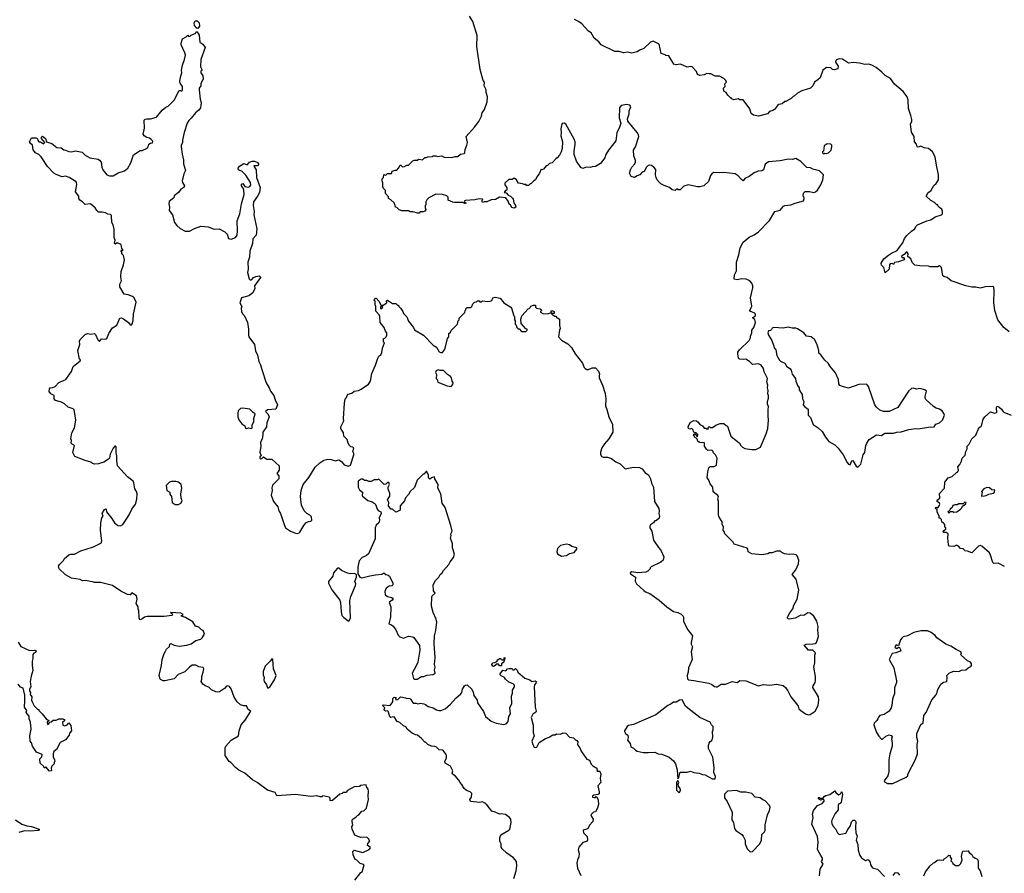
# Model space of a CAD drawing. Extents: x 2293878 to 2522763, y 823964 to 1006972.
# Tile 275 of 407: x 2391186 to 2402779, y 914456 to 924512. Entities that reach past the tile are written whole.
import ezdxf

# ---------------------------------------------------------------- set-up
doc = ezdxf.new("R2010")
doc.units = 0

msp = doc.modelspace()

# ---------------------------------------------------------------- linework, layer by layer
at = {"layer": '0CON20XD'}
for points in [[(2393285, 924410), (2393272, 924412), (2393243, 924443), (2393240, 924475), (2393253, 924497), (2393275, 924498), (2393300, 924475), (2393302, 924435), (2393285, 924410)], [(2397742, 922845), (2397713, 922925), (2397713, 922965), (2397727, 923045), (2397726, 923075), (2397716, 923105), (2397615, 923282), (2397595, 923292), (2397575, 923288), (2397564, 923266), (2397558, 923225), (2397562, 923185), (2397558, 923145), (2397576, 923075), (2397574, 922996), (2397563, 922955), (2397543, 922917), (2397516, 922884), (2397500, 922875), (2397455, 922828), (2397423, 922817), (2397400, 922795), (2397385, 922790), (2397355, 922750), (2397335, 922742), (2397325, 922750), (2397307, 922703), (2397270, 922655), (2397260, 922625), (2397240, 922615), (2397205, 922580), (2397195, 922580), (2397175, 922560), (2397155, 922560), (2397145, 922570), (2397125, 922570), (2397105, 922580), (2397060, 922585), (2397036, 922626), (2397007, 922647), (2396985, 922630), (2396945, 922630), (2396900, 922585), (2396900, 922565), (2396920, 922535), (2396920, 922505), (2396905, 922500), (2396890, 922475), (2396915, 922473), (2396938, 922445), (2396964, 922434), (2396989, 922409), (2396997, 922397), (2397003, 922355), (2397024, 922324), (2397027, 922305), (2397008, 922292), (2396979, 922299), (2396966, 922326), (2396949, 922339), (2396936, 922376), (2396910, 922415), (2396835, 922420), (2396787, 922393), (2396738, 922392), (2396685, 922368), (2396655, 922368), (2396635, 922360), (2396630, 922365), (2396630, 922385), (2396640, 922395), (2396635, 922400), (2396595, 922402), (2396545, 922390), (2396435, 922382), (2396420, 922375), (2396422, 922362), (2396440, 922355), (2396435, 922342), (2396405, 922360), (2396305, 922358), (2396285, 922362), (2396230, 922385), (2396232, 922422), (2396215, 922438), (2396165, 922452), (2396085, 922457), (2396005, 922413), (2395980, 922390), (2395969, 922365), (2395967, 922333), (2395960, 922325), (2395960, 922295), (2395968, 922275), (2395955, 922258), (2395935, 922248), (2395903, 922247), (2395890, 922235), (2395875, 922232), (2395815, 922250), (2395785, 922250), (2395765, 922260), (2395685, 922262), (2395653, 922273), (2395625, 922300), (2395610, 922305), (2395608, 922325), (2395594, 922354), (2395555, 922390), (2395530, 922405), (2395530, 922425), (2395493, 922463), (2395492, 922502), (2395470, 922525), (2395463, 922543), (2395462, 922592), (2395452, 922615), (2395453, 922637), (2395470, 922655), (2395472, 922688), (2395495, 922680), (2395515, 922700), (2395565, 922700), (2395572, 922728), (2395605, 922740), (2395625, 922740), (2395647, 922763), (2395665, 922800), (2395675, 922800), (2395695, 922780), (2395717, 922783), (2395745, 922798), (2395765, 922800), (2395815, 922850), (2395835, 922858), (2395865, 922858), (2395885, 922868), (2395927, 922863), (2395955, 922890), (2395975, 922890), (2395992, 922898), (2396045, 922900), (2396055, 922910), (2396085, 922910), (2396105, 922900), (2396155, 922908), (2396185, 922892), (2396275, 922890), (2396315, 922902), (2396345, 922902), (2396375, 922930), (2396420, 922935), (2396427, 922943), (2396430, 922985), (2396452, 923035), (2396457, 923065), (2396443, 923137), (2396540, 923245), (2396591, 923315), (2396623, 923375), (2396633, 923415), (2396657, 923455), (2396690, 923545), (2396693, 923605), (2396678, 923655), (2396677, 923685), (2396654, 923734), (2396657, 923775), (2396643, 923795), (2396609, 923925), (2396567, 924197), (2396572, 924325), (2396520, 924490), (2396483, 924555)], [(2402835, 920835), (2402775, 920886), (2402703, 920975), (2402667, 921085), (2402654, 921175), (2402660, 921325), (2402655, 921362), (2402645, 921368), (2402555, 921366), (2402525, 921358), (2402495, 921350), (2402445, 921362), (2402395, 921363), (2402325, 921377), (2402155, 921436), (2402105, 921477), (2402066, 921486), (2402056, 921496), (2402039, 921595), (2402025, 921610), (2402015, 921612), (2401995, 921602), (2401905, 921600), (2401885, 921607), (2401785, 921612), (2401725, 921622), (2401693, 921653), (2401680, 921695), (2401642, 921722), (2401648, 921755), (2401635, 921772), (2401625, 921772), (2401602, 921748), (2401570, 921725), (2401572, 921712), (2401592, 921712), (2401600, 921705), (2401600, 921685), (2401532, 921658), (2401488, 921652), (2401475, 921630), (2401462, 921642), (2401435, 921637), (2401429, 921625), (2401424, 921575), (2401375, 921532), (2401360, 921595), (2401335, 921620), (2401328, 921635), (2401330, 921645), (2401361, 921695), (2401415, 921739), (2401449, 921761), (2401518, 921792), (2401532, 921818), (2401585, 921883), (2401598, 921915), (2401604, 921936), (2401631, 921969), (2401685, 922022), (2401725, 922048), (2401737, 922075), (2401756, 922094), (2401868, 922142), (2401915, 922154), (2401965, 922189), (2402040, 922215), (2402050, 922225), (2402052, 922255), (2402045, 922280), (2402020, 922295), (2402000, 922315), (2401995, 922330), (2401985, 922330), (2401959, 922359), (2401915, 922383), (2401861, 922435), (2401884, 922476), (2401913, 922497), (2401949, 922561), (2401975, 922582), (2402006, 922625), (2402006, 922685), (2401979, 922799), (2401966, 922895), (2401935, 922954), (2401885, 922994), (2401834, 923004), (2401795, 923022), (2401765, 923010), (2401753, 923015), (2401747, 923047), (2401723, 923075), (2401718, 923138), (2401686, 923186), (2401676, 923284), (2401689, 923315), (2401689, 923335), (2401680, 923385), (2401652, 923465), (2401648, 923565), (2401635, 923605), (2401588, 923668), (2401485, 923752), (2401438, 923818), (2401375, 923853), (2401338, 923895), (2401271, 923951), (2401218, 923978), (2401183, 923987), (2401135, 923985), (2401075, 924002), (2401005, 924010), (2400945, 923999), (2400875, 924046), (2400835, 924050), (2400802, 924038), (2400792, 924025), (2400793, 924013), (2400822, 923965), (2400818, 923935), (2400775, 923920), (2400757, 923927), (2400737, 923947), (2400685, 923950), (2400642, 923918), (2400612, 923828), (2400585, 923802), (2400546, 923775), (2400525, 923733), (2400496, 923704), (2400396, 923674), (2400344, 923646), (2400310, 923615), (2400292, 923608), (2400270, 923585), (2400205, 923550), (2400195, 923550), (2400165, 923520), (2400125, 923512), (2400107, 923503), (2400072, 923455), (2400055, 923443), (2400015, 923432), (2399992, 923405), (2399885, 923374), (2399825, 923389), (2399798, 923408), (2399781, 923461), (2399705, 923568), (2399665, 923570), (2399645, 923580), (2399595, 923568), (2399571, 923581), (2399565, 923590), (2399555, 923590), (2399522, 923622), (2399506, 923656), (2399475, 923670), (2399472, 923705), (2399492, 923725), (2399490, 923755), (2399508, 923775), (2399500, 923795), (2399475, 923818), (2399425, 923846), (2399375, 923849), (2399325, 923873), (2399305, 923876), (2399275, 923880), (2399245, 923863), (2399195, 923853), (2399168, 923868), (2399154, 923904), (2399105, 923958), (2399085, 923962), (2399044, 923954), (2398995, 923977), (2398963, 923987), (2398915, 923979), (2398888, 923988), (2398828, 924088), (2398795, 924090), (2398785, 924100), (2398740, 924115), (2398714, 924224), (2398645, 924261), (2398615, 924246), (2398535, 924174), (2398488, 924155), (2398456, 924134), (2398395, 924117), (2398345, 924129), (2398295, 924122), (2398245, 924136), (2398195, 924137), (2398033, 924215), (2398003, 924253), (2397949, 924295), (2397915, 924359), (2397885, 924376), (2397805, 924463), (2397765, 924492), (2397718, 924515)], [(2392468, 920945), (2392488, 920918), (2392502, 920918), (2392512, 920928), (2392523, 920967), (2392527, 921045), (2392558, 921185), (2392534, 921234), (2392515, 921250), (2392462, 921272), (2392417, 921277), (2392366, 921365), (2392366, 921395), (2392383, 921435), (2392378, 921485), (2392380, 921545), (2392410, 921625), (2392418, 921685), (2392410, 921735), (2392390, 921755), (2392390, 921775), (2392380, 921785), (2392385, 921800), (2392395, 921790), (2392400, 921795), (2392400, 921805), (2392390, 921815), (2392382, 921865), (2392335, 921882), (2392315, 921868), (2392304, 921875), (2392308, 921915), (2392297, 921945), (2392298, 922045), (2392288, 922095), (2392270, 922125), (2392268, 922205), (2392255, 922217), (2392223, 922223), (2392195, 922238), (2392155, 922246), (2392114, 922244), (2392093, 922263), (2392075, 922297), (2392025, 922338), (2392015, 922342), (2391955, 922334), (2391925, 922367), (2391892, 922385), (2391884, 922404), (2391881, 922435), (2391842, 922485), (2391859, 922571), (2391856, 922595), (2391848, 922608), (2391770, 922655), (2391725, 922668), (2391685, 922663), (2391615, 922687), (2391586, 922706), (2391514, 922784), (2391440, 922895), (2391413, 922923), (2391373, 922945), (2391345, 922978), (2391337, 923035), (2391315, 923052), (2391303, 923075), (2391325, 923120), (2391375, 923122), (2391387, 923117), (2391397, 923107), (2391398, 923095), (2391410, 923075), (2391432, 923072), (2391465, 923050), (2391480, 923065), (2391443, 923113), (2391443, 923127), (2391455, 923140), (2391491, 923111), (2391503, 923073), (2391565, 923052), (2391625, 923007), (2391675, 923002), (2391705, 922978), (2391725, 922977), (2391765, 922960), (2391795, 922956), (2391844, 922966), (2391922, 922952), (2391955, 922916), (2392012, 922885), (2392108, 922868), (2392125, 922858), (2392147, 922835), (2392151, 922775), (2392164, 922745), (2392210, 922685), (2392245, 922671), (2392285, 922674), (2392345, 922709), (2392418, 922732), (2392458, 922765), (2392493, 922825), (2392525, 922919), (2392605, 922971), (2392627, 922973), (2392685, 922998), (2392700, 923015), (2392708, 923045), (2392725, 923057), (2392748, 923062), (2392752, 923082), (2392730, 923105), (2392715, 923118), (2392683, 923123), (2392652, 923145), (2392638, 923165), (2392656, 923236), (2392653, 923327), (2392665, 923340), (2392684, 923346), (2392725, 923344), (2392795, 923364), (2392865, 923447), (2392905, 923480), (2392935, 923494), (2393005, 923563), (2393065, 923678), (2393075, 923680), (2393095, 923672), (2393102, 923685), (2393103, 923725), (2393076, 923765), (2393071, 923785), (2393079, 923835), (2393094, 923885), (2393092, 923918), (2393104, 923976), (2393128, 924045), (2393138, 924095), (2393132, 924122), (2393088, 924218), (2393088, 924235), (2393104, 924286), (2393145, 924310), (2393165, 924330), (2393175, 924320), (2393195, 924320), (2393205, 924330), (2393258, 924352), (2393262, 924368), (2393275, 924370), (2393299, 924329), (2393308, 924248), (2393342, 924225), (2393368, 924185), (2393318, 924042), (2393316, 923956), (2393330, 923925), (2393330, 923915), (2393320, 923905), (2393320, 923885), (2393342, 923852), (2393348, 923815), (2393320, 923755), (2393318, 923735), (2393300, 923705), (2393298, 923685), (2393310, 923575), (2393321, 923535), (2393313, 923475), (2393295, 923448), (2393255, 923416), (2393206, 923354), (2393176, 923324), (2393157, 923293), (2393123, 923185), (2393104, 923095), (2393104, 923065), (2393089, 923031), (2393086, 923015), (2393097, 922927), (2393114, 922856), (2393114, 922815), (2393140, 922735), (2393120, 922695), (2393100, 922615), (2393104, 922595), (2393128, 922555), (2393118, 922535), (2393085, 922517), (2393055, 922478), (2393004, 922436), (2393000, 922415), (2392945, 922370), (2392940, 922345), (2392948, 922305), (2392947, 922265), (2392986, 922215), (2393010, 922125), (2393035, 922088), (2393075, 922052), (2393135, 922020), (2393185, 922022), (2393245, 922054), (2393319, 922081), (2393404, 922074), (2393477, 922043), (2393535, 922047), (2393602, 922015), (2393627, 921985), (2393644, 921934), (2393675, 921928), (2393725, 921946), (2393748, 921975), (2393752, 922025), (2393746, 922144), (2393776, 922224), (2393796, 922345), (2393829, 922455), (2393823, 922505), (2393817, 922527), (2393798, 922555), (2393798, 922575), (2393812, 922582), (2393835, 922548), (2393875, 922538), (2393895, 922548), (2393906, 922565), (2393903, 922595), (2393850, 922680), (2393804, 922724), (2393762, 922745), (2393758, 922765), (2393775, 922788), (2393825, 922818), (2393865, 922802), (2393892, 922835), (2393925, 922846), (2393950, 922845), (2393985, 922830), (2393998, 922815), (2393999, 922805), (2393985, 922790), (2393945, 922790), (2393942, 922785), (2393971, 922745), (2393976, 922655), (2394016, 922535), (2394008, 922475), (2393987, 922435), (2393937, 922365), (2393933, 922325), (2393946, 922254), (2393943, 922215), (2393977, 922047), (2393970, 921975), (2393930, 921930), (2393926, 921875), (2393896, 921785), (2393890, 921715), (2393872, 921655), (2393877, 921575), (2393870, 921535), (2393888, 921458), (2393903, 921443), (2393919, 921451), (2393940, 921475), (2393965, 921487), (2394006, 921496), (2394019, 921489), (2394022, 921475), (2393952, 921378), (2393953, 921345), (2393930, 921295), (2393885, 921260), (2393798, 921235), (2393778, 921175), (2393800, 921135), (2393792, 921115), (2393798, 921075), (2393809, 921049), (2393834, 921024), (2393870, 920945), (2393881, 920865), (2393879, 920795), (2393884, 920775), (2393952, 920685), (2393961, 920611), (2393985, 920560), (2394000, 920485), (2394022, 920448), (2394035, 920390), (2394087, 920235), (2394122, 920175), (2394138, 920135), (2394178, 920085), (2394192, 920035), (2394220, 919975), (2394200, 919925), (2394105, 919917), (2394080, 919895), (2394108, 919868), (2394122, 919835), (2394094, 919765), (2394093, 919715), (2394048, 919655), (2394050, 919625), (2394039, 919571), (2394020, 919535), (2394026, 919486), (2394014, 919416), (2394028, 919375), (2394014, 919366), (2394012, 919345), (2394025, 919340), (2394037, 919343), (2394055, 919363), (2394095, 919337), (2394154, 919334), (2394242, 919255), (2394240, 919205), (2394213, 919165), (2394238, 919138), (2394239, 919105), (2394163, 919027), (2394154, 918996), (2394158, 918965), (2394148, 918912), (2394176, 918835), (2394225, 918775), (2394238, 918725), (2394257, 918695), (2394299, 918565), (2394317, 918527), (2394375, 918488), (2394432, 918462), (2394455, 918460), (2394475, 918466), (2394486, 918475), (2394531, 918555), (2394555, 918584), (2394585, 918602), (2394615, 918604), (2394627, 918617), (2394620, 918655), (2394602, 918675), (2394565, 918696), (2394536, 918726), (2394505, 918793), (2394491, 918895), (2394500, 918965), (2394525, 919038), (2394591, 919119), (2394665, 919240), (2394719, 919291), (2394765, 919324), (2394815, 919334), (2394852, 919332), (2394905, 919317), (2394945, 919328), (2394976, 919306), (2395007, 919267), (2395055, 919252), (2395080, 919265), (2395122, 919385), (2395122, 919402), (2395110, 919425), (2395120, 919465), (2395107, 919477), (2395085, 919480), (2395068, 919495), (2395052, 919525), (2395042, 919565), (2395002, 919605), (2394998, 919645), (2394968, 919695), (2394968, 919715), (2395004, 919785), (2395000, 919815), (2395012, 919995), (2395020, 920045), (2395035, 920060), (2395043, 920087), (2395055, 920100), (2395095, 920112), (2395123, 920137), (2395175, 920143), (2395205, 920158), (2395293, 920217), (2395317, 920255), (2395333, 920345), (2395376, 920444), (2395402, 920525), (2395415, 920550), (2395438, 920565), (2395449, 920591), (2395458, 920642), (2395480, 920705), (2395470, 920715), (2395470, 920755), (2395485, 920760), (2395500, 920775), (2395510, 920795), (2395510, 920825), (2395493, 920843), (2395477, 920887), (2395432, 920945), (2395428, 921015), (2395420, 921035), (2395378, 921078), (2395380, 921135), (2395370, 921155), (2395370, 921195), (2395360, 921205), (2395362, 921218), (2395375, 921230), (2395385, 921230), (2395416, 921196), (2395440, 921155), (2395435, 921110), (2395448, 921112), (2395460, 921125), (2395450, 921135), (2395452, 921148), (2395465, 921150), (2395510, 921175), (2395510, 921185), (2395500, 921195), (2395515, 921210), (2395575, 921170), (2395615, 921170), (2395635, 921150), (2395645, 921150), (2395650, 921135), (2395675, 921110), (2395698, 921075), (2395703, 921053), (2395745, 921010), (2395765, 920960), (2395822, 920885), (2395835, 920860), (2395940, 920795), (2396055, 920678), (2396093, 920653), (2396125, 920600), (2396145, 920590), (2396165, 920590), (2396188, 920622), (2396196, 920644), (2396222, 920755), (2396240, 920775), (2396240, 920815), (2396258, 920832), (2396265, 920850), (2396340, 920925), (2396350, 920965), (2396360, 920975), (2396360, 920995), (2396428, 921062), (2396430, 921085), (2396440, 921095), (2396440, 921105), (2396455, 921120), (2396498, 921122), (2396510, 921135), (2396520, 921165), (2396540, 921185), (2396565, 921190), (2396575, 921200), (2396595, 921200), (2396605, 921190), (2396625, 921190), (2396635, 921200), (2396695, 921192), (2396725, 921198), (2396746, 921204), (2396758, 921235), (2396786, 921244), (2396845, 921231), (2396885, 921178), (2396967, 921127)], [(2396967, 921127), (2396978, 921115), (2397003, 921023), (2397010, 921015), (2397010, 920975), (2397020, 920965), (2397020, 920925), (2397030, 920915), (2397040, 920885), (2397055, 920870), (2397065, 920870), (2397095, 920840), (2397145, 920840), (2397160, 920855), (2397160, 920865), (2397145, 920870), (2397090, 920935), (2397088, 920985), (2397098, 921022), (2397172, 921108), (2397185, 921110), (2397198, 921122), (2397203, 921137), (2397235, 921150), (2397258, 921148), (2397260, 921125), (2397270, 921115), (2397315, 921108), (2397325, 921100), (2397330, 921085), (2397320, 921075), (2397320, 921065), (2397345, 921050), (2397395, 921047), (2397438, 921058), (2397450, 921050), (2397442, 921062), (2397443, 921075), (2397452, 921085), (2397480, 921075), (2397480, 921055), (2397475, 921050), (2397450, 921050), (2397450, 921045), (2397485, 921020), (2397498, 921018), (2397512, 921002), (2397528, 920998), (2397540, 920985), (2397540, 920905), (2397547, 920897), (2397550, 920875), (2397540, 920855), (2397530, 920775), (2397567, 920737), (2397640, 920695), (2397685, 920650), (2397728, 920575), (2397812, 920465), (2397832, 920415), (2397844, 920404), (2397865, 920390), (2397885, 920390), (2397928, 920412), (2397965, 920410), (2398001, 920371), (2398013, 920335), (2398008, 920315), (2398010, 920295), (2398050, 920205), (2398079, 920109), (2398086, 920045), (2398083, 919965), (2398099, 919921), (2398121, 919835), (2398166, 919745), (2398168, 919655), (2398124, 919576), (2398070, 919515), (2398042, 919468), (2398024, 919416), (2398024, 919394), (2398037, 919367), (2398055, 919358), (2398108, 919358), (2398155, 919343), (2398204, 919304), (2398255, 919280), (2398315, 919221), (2398415, 919242), (2398485, 919238), (2398515, 919223), (2398552, 919175), (2398591, 919151), (2398614, 919105), (2398624, 919054), (2398649, 919005), (2398662, 918835), (2398711, 918755), (2398716, 918725), (2398710, 918695), (2398720, 918665), (2398715, 918642), (2398685, 918612), (2398665, 918610), (2398648, 918585), (2398615, 918561), (2398606, 918546), (2398604, 918525), (2398628, 918488), (2398650, 918380), (2398706, 918296), (2398734, 918265), (2398770, 918185), (2398764, 918146), (2398735, 918120), (2398620, 918065), (2398610, 918055), (2398608, 918042), (2398580, 918015), (2398560, 918005), (2398465, 917996), (2398395, 918009), (2398372, 917995), (2398378, 917985), (2398438, 917945), (2398433, 917897), (2398448, 917865), (2398535, 917788), (2398555, 917773), (2398604, 917754), (2398715, 917676), (2398805, 917597), (2398885, 917542), (2398937, 917527), (2398975, 917508), (2398996, 917486), (2399003, 917473), (2399003, 917425), (2399009, 917409), (2399052, 917325), (2399107, 917255), (2399091, 917175), (2399093, 917155), (2399107, 917125), (2399094, 917065), (2399103, 916977), (2399061, 916875), (2399057, 916825), (2399044, 916786), (2399048, 916748), (2399060, 916735), (2399125, 916729), (2399300, 916695), (2399335, 916680), (2399365, 916658), (2399385, 916652), (2399400, 916655), (2399445, 916686), (2399495, 916684), (2399576, 916716), (2399635, 916706), (2399665, 916727), (2399735, 916724), (2399885, 916666), (2399945, 916679), (2400015, 916671), (2400095, 916683), (2400175, 916667), (2400202, 916645), (2400232, 916605), (2400266, 916536), (2400334, 916454), (2400352, 916425), (2400361, 916395), (2400385, 916373), (2400440, 916335), (2400475, 916324), (2400495, 916326), (2400551, 916365), (2400586, 916435), (2400596, 916496), (2400592, 916535), (2400526, 916645), (2400528, 916665), (2400551, 916705), (2400556, 916726), (2400557, 916775), (2400538, 916885), (2400550, 916935), (2400547, 917025), (2400556, 917055), (2400525, 917086), (2400474, 917084), (2400423, 917145), (2400445, 917156), (2400525, 917158), (2400552, 917165), (2400566, 917175), (2400593, 917245), (2400583, 917325), (2400587, 917365), (2400573, 917425), (2400537, 917485), (2400495, 917520), (2400465, 917523), (2400420, 917495), (2400384, 917496), (2400315, 917461), (2400245, 917452), (2400234, 917454), (2400222, 917465), (2400252, 917525), (2400288, 917572), (2400301, 917615), (2400341, 917685), (2400360, 917790), (2400330, 917920), (2400283, 917975), (2400325, 918030), (2400357, 918103), (2400360, 918145), (2400340, 918195), (2400327, 918207), (2400295, 918217), (2400245, 918213), (2400191, 918221), (2400160, 918235), (2400145, 918250), (2400125, 918252), (2400095, 918252), (2400047, 918233), (2400015, 918230), (2399995, 918218), (2399925, 918208), (2399805, 918218), (2399762, 918242), (2399760, 918275), (2399750, 918285), (2399598, 918335), (2399586, 918356), (2399490, 918455), (2399482, 918482), (2399468, 918498), (2399472, 918535), (2399458, 918568), (2399458, 918595), (2399422, 918652), (2399413, 918677), (2399414, 918835), (2399407, 918865), (2399413, 918895), (2399408, 918908), (2399352, 918952), (2399348, 919005), (2399314, 919044), (2399303, 919075), (2399297, 919097), (2399282, 919115), (2399290, 919185), (2399302, 919235), (2399315, 919248), (2399362, 919248), (2399390, 919265), (2399397, 919347), (2399380, 919385), (2399350, 919415), (2399350, 919425), (2399335, 919440), (2399288, 919438), (2399271, 919451), (2399248, 919488), (2399248, 919528), (2399195, 919530), (2399185, 919540), (2399175, 919540), (2399158, 919578), (2399130, 919595), (2399130, 919605), (2399120, 919615), (2399122, 919628), (2399148, 919628), (2399152, 919612), (2399165, 919600), (2399170, 919625), (2399148, 919648), (2399135, 919640), (2399122, 919652), (2399110, 919685), (2399098, 919698), (2399075, 919690), (2399062, 919695), (2399058, 919715), (2399081, 919769), (2399125, 919790), (2399155, 919788), (2399175, 919772), (2399195, 919742), (2399226, 919726), (2399245, 919702), (2399265, 919700), (2399275, 919690), (2399298, 919692), (2399290, 919705), (2399305, 919720), (2399315, 919710), (2399345, 919710), (2399383, 919737), (2399433, 919757), (2399477, 919757), (2399505, 919730), (2399520, 919725), (2399560, 919605), (2399663, 919523), (2399676, 919496), (2399695, 919478), (2399725, 919462), (2399805, 919448), (2399855, 919448), (2399908, 919475), (2399976, 919635), (2399993, 919695), (2400003, 919795), (2400000, 919845), (2399997, 919915), (2400002, 919955), (2399992, 919985), (2399992, 920015), (2400002, 920055), (2400002, 920085), (2399996, 920106), (2400000, 920145), (2399992, 920175), (2399996, 920205), (2399983, 920245), (2399990, 920285), (2399953, 920365), (2399944, 920405), (2399915, 920442), (2399885, 920458), (2399815, 920452), (2399780, 920485), (2399735, 920512), (2399705, 920508), (2399662, 920512), (2399650, 920525), (2399647, 920557), (2399640, 920565), (2399642, 920595), (2399662, 920625), (2399776, 920734), (2399792, 920765), (2399792, 920785), (2399808, 920825), (2399808, 920855), (2399830, 920885), (2399848, 920945), (2399842, 920982), (2399820, 920995), (2399820, 921005), (2399850, 921025), (2399848, 921045), (2399835, 921058), (2399790, 921075), (2399783, 921085), (2399807, 921137), (2399792, 921235), (2399820, 921355), (2399819, 921379), (2399808, 921408), (2399782, 921435), (2399740, 921455), (2399685, 921459), (2399635, 921448), (2399600, 921455), (2399602, 921505), (2399627, 921555), (2399627, 921657), (2399652, 921742), (2399669, 921825), (2399705, 921892), (2399775, 921952), (2399835, 921978), (2399886, 922014), (2400015, 922148), (2400078, 922252), (2400141, 922269), (2400180, 922315), (2400195, 922323), (2400265, 922330), (2400315, 922352), (2400415, 922380), (2400422, 922405), (2400420, 922425), (2400410, 922435), (2400413, 922467), (2400422, 922478), (2400435, 922488), (2400485, 922488), (2400535, 922477), (2400555, 922483), (2400578, 922505), (2400617, 922565), (2400642, 922625), (2400650, 922685), (2400605, 922730), (2400525, 922752), (2400497, 922767), (2400455, 922770), (2400383, 922843), (2400325, 922877), (2400283, 922867), (2400235, 922869), (2400141, 922849), (2400001, 922839), (2399965, 922810), (2399956, 922784), (2399942, 922745), (2399925, 922730), (2399881, 922729), (2399835, 922708), (2399776, 922664), (2399725, 922640), (2399706, 922614), (2399685, 922628), (2399645, 922674), (2399610, 922695), (2399475, 922713), (2399425, 922708), (2399355, 922712), (2399334, 922696), (2399320, 922675), (2399298, 922605), (2399240, 922555), (2399195, 922543), (2399165, 922543), (2399055, 922568), (2399005, 922550), (2398962, 922508), (2398938, 922508), (2398925, 922520), (2398905, 922502), (2398868, 922508), (2398836, 922536), (2398775, 922558), (2398735, 922578), (2398718, 922595), (2398689, 922629), (2398680, 922655), (2398673, 922685), (2398677, 922747), (2398652, 922775), (2398625, 922793), (2398605, 922798), (2398586, 922794), (2398567, 922775), (2398540, 922725), (2398515, 922718), (2398486, 922684), (2398455, 922674), (2398425, 922652), (2398385, 922667), (2398367, 922705), (2398377, 922745), (2398394, 922776), (2398429, 922815), (2398437, 922835), (2398437, 922855), (2398417, 922907), (2398414, 922975), (2398436, 923015), (2398476, 923135), (2398473, 923155), (2398457, 923185), (2398346, 923316), (2398344, 923344), (2398361, 923405), (2398361, 923439), (2398380, 923485), (2398370, 923505), (2398335, 923512), (2398268, 923502), (2398248, 923475), (2398244, 923356), (2398262, 923295), (2398250, 923245), (2398215, 923180), (2398206, 923085), (2398118, 922975), (2398088, 922925), (2398076, 922884), (2398023, 922817), (2397967, 922783), (2397925, 922780), (2397905, 922772), (2397857, 922777), (2397815, 922759), (2397792, 922772), (2397742, 922845)], [(2400655, 922930), (2400665, 922940), (2400685, 922938), (2400710, 922945), (2400740, 922975), (2400750, 923015), (2400748, 923035), (2400736, 923046), (2400695, 923050), (2400658, 923025), (2400650, 922965), (2400640, 922955), (2400640, 922945), (2400655, 922930)], [(2395133, 914375), (2395204, 914466), (2395218, 914475), (2395242, 914555), (2395235, 914562), (2395195, 914570), (2395155, 914610), (2395135, 914620), (2395113, 914673), (2395110, 914715), (2395125, 914730), (2395225, 914703), (2395300, 914735), (2395316, 914755), (2395314, 914765), (2395282, 914785), (2395284, 914806), (2395307, 914835), (2395294, 914864), (2395275, 914882), (2395197, 914877), (2395130, 914905), (2395100, 914975), (2395098, 915002), (2395108, 915025), (2395100, 915065), (2395102, 915085), (2395111, 915099), (2395143, 915117), (2395162, 915138), (2395180, 915145), (2395215, 915190), (2395238, 915192), (2395270, 915225), (2395292, 915325), (2395288, 915365), (2395294, 915425), (2395287, 915447), (2395270, 915475), (2395265, 915500), (2395195, 915490), (2395185, 915480), (2395123, 915477), (2395045, 915430), (2395025, 915410), (2394995, 915410), (2394982, 915398), (2394955, 915390), (2394870, 915315), (2394855, 915310), (2394842, 915315), (2394842, 915342), (2394830, 915355), (2394795, 915363), (2394755, 915368), (2394742, 915358), (2394725, 915358), (2394685, 915370), (2394615, 915363), (2394435, 915384), (2394215, 915368), (2394195, 915410), (2394105, 915434), (2393983, 915525), (2393927, 915557), (2393836, 915636), (2393765, 915672), (2393725, 915701), (2393672, 915762), (2393654, 915775), (2393604, 915845), (2393604, 915935), (2393614, 915956), (2393677, 916025), (2393762, 916075), (2393771, 916135), (2393793, 916205), (2393839, 916261), (2393908, 916365), (2393877, 916387), (2393858, 916428), (2393825, 916428), (2393785, 916440), (2393745, 916475), (2393711, 916531), (2393675, 916630), (2393655, 916659), (2393635, 916666), (2393619, 916661), (2393598, 916635), (2393538, 916595), (2393518, 916592), (2393495, 916594), (2393446, 916616), (2393415, 916645), (2393365, 916668), (2393344, 916684), (2393322, 916715), (2393332, 916745), (2393329, 916775), (2393348, 916825), (2393352, 916865), (2393345, 916880), (2393295, 916887), (2393258, 916908), (2393215, 916907), (2393184, 916886), (2393131, 916829), (2393052, 916798), (2393005, 916747), (2392895, 916724), (2392875, 916724), (2392845, 916738), (2392838, 916745), (2392828, 916785), (2392856, 916905), (2392864, 916976), (2392887, 917045), (2392903, 917075), (2392915, 917098), (2392951, 917129), (2392954, 917156), (2392965, 917162), (2393006, 917144), (2393064, 917134), (2393155, 917144), (2393205, 917161), (2393261, 917199), (2393317, 917215), (2393335, 917231), (2393362, 917275), (2393345, 917318), (2393325, 917323), (2393295, 917356), (2393255, 917367), (2393225, 917418), (2393138, 917468), (2393090, 917485), (2393090, 917495), (2393110, 917505), (2393085, 917519), (2392965, 917528), (2392960, 917525), (2392978, 917518), (2392990, 917505), (2392976, 917494), (2392885, 917480), (2392685, 917481), (2392656, 917474), (2392625, 917450), (2392605, 917443), (2392594, 917464), (2392590, 917555), (2392580, 917565), (2392580, 917595), (2392557, 917635), (2392570, 917685), (2392560, 917725), (2392505, 917760), (2392485, 917738), (2392455, 917740), (2392375, 917780), (2392278, 917845), (2392137, 917883), (2392065, 917883), (2392045, 917892), (2392015, 917893), (2391965, 917907), (2391925, 917903), (2391896, 917916), (2391795, 917932), (2391725, 917972), (2391650, 918045), (2391641, 918075), (2391654, 918096), (2391700, 918140), (2391715, 918166), (2391765, 918209), (2391787, 918217), (2391830, 918215), (2391906, 918254), (2392056, 918304), (2392140, 918345), (2392150, 918355), (2392153, 918375), (2392137, 918495), (2392140, 918585), (2392152, 918645), (2392168, 918665), (2392158, 918695), (2392185, 918743), (2392195, 918750), (2392205, 918748), (2392208, 918715), (2392272, 918635), (2392303, 918585), (2392340, 918555), (2392371, 918549), (2392402, 918565), (2392448, 918638), (2392475, 918678), (2392505, 918748), (2392550, 918805), (2392567, 918865), (2392570, 918925), (2392562, 918955), (2392543, 918985), (2392531, 919055), (2392520, 919075), (2392455, 919127), (2392336, 919255), (2392329, 919315), (2392330, 919375), (2392322, 919415), (2392322, 919482), (2392315, 919490), (2392305, 919488), (2392287, 919465), (2392250, 919395), (2392242, 919348), (2392233, 919337), (2392175, 919300), (2392115, 919280), (2392065, 919278), (2392043, 919283), (2392025, 919298), (2391955, 919318), (2391835, 919368), (2391810, 919415), (2391832, 919495), (2391802, 919512), (2391790, 919525), (2391794, 919555), (2391789, 919575), (2391799, 919645), (2391830, 919705), (2391846, 919794), (2391834, 919875), (2391827, 919915), (2391815, 919928), (2391756, 919946), (2391715, 919988), (2391680, 920005), (2391608, 920025), (2391592, 920045), (2391590, 920085), (2391554, 920104), (2391534, 920134), (2391537, 920165), (2391546, 920174), (2391575, 920178), (2391605, 920192), (2391645, 920237), (2391728, 920275), (2391795, 920368), (2391817, 920425), (2391898, 920492), (2391900, 920505), (2391890, 920515), (2391870, 920615), (2391893, 920685), (2391890, 920725), (2391897, 920745), (2391958, 920805), (2391985, 920817), (2392025, 920809), (2392066, 920816), (2392080, 920805), (2392105, 920740), (2392125, 920722), (2392148, 920752), (2392195, 920748), (2392210, 920755), (2392234, 920815), (2392278, 920882), (2392328, 920915), (2392365, 920997), (2392385, 920999), (2392408, 920988), (2392468, 920945)], [(2401055, 919240), (2401088, 919275), (2401118, 919385), (2401136, 919414), (2401148, 919495), (2401160, 919525), (2401188, 919565), (2401275, 919622), (2401335, 919613), (2401363, 919637), (2401378, 919642), (2401475, 919640), (2401515, 919653), (2401565, 919657), (2401655, 919686), (2401735, 919697), (2401764, 919694), (2401886, 919714), (2401952, 919718), (2401974, 919746), (2402015, 919763), (2402050, 919795), (2402073, 919853), (2402067, 919875), (2402046, 919906), (2402015, 919926), (2401976, 919936), (2401945, 919957), (2401855, 920038), (2401847, 920055), (2401848, 920075), (2401862, 920135), (2401842, 920152), (2401785, 920167), (2401745, 920160), (2401705, 920170), (2401685, 920167), (2401652, 920135), (2401577, 920023), (2401525, 919942), (2401423, 919897), (2401355, 919896), (2401313, 919913), (2401275, 919946), (2401256, 919975), (2401180, 920190), (2401165, 920212), (2401155, 920217), (2401065, 920213), (2400945, 920173), (2400885, 920187), (2400844, 920204), (2400832, 920222), (2400828, 920275), (2400791, 920351), (2400733, 920423), (2400707, 920465), (2400665, 920500), (2400618, 920565), (2400594, 920585), (2400596, 920615), (2400571, 920695), (2400543, 920745), (2400505, 920777), (2400450, 920785), (2400418, 920825), (2400345, 920872), (2400325, 920880), (2400282, 920878), (2400235, 920890), (2400175, 920880), (2400065, 920888), (2400045, 920880), (2400038, 920862), (2400025, 920850), (2400002, 920848), (2399994, 920824), (2400004, 920794), (2400043, 920735), (2400067, 920665), (2400068, 920645), (2400090, 920625), (2400100, 920555), (2400131, 920501), (2400145, 920488), (2400195, 920467), (2400215, 920430), (2400255, 920403), (2400270, 920385), (2400280, 920335), (2400322, 920285), (2400324, 920254), (2400344, 920204), (2400362, 920175), (2400365, 920150), (2400398, 920095), (2400402, 920045), (2400417, 920013), (2400412, 919975), (2400428, 919955), (2400470, 919925), (2400470, 919855), (2400498, 919825), (2400528, 919745), (2400586, 919706), (2400633, 919663), (2400672, 919595), (2400712, 919545), (2400782, 919505), (2400822, 919465), (2400880, 919385), (2400928, 919295), (2400945, 919278), (2400965, 919270), (2400973, 919287), (2400983, 919317), (2400995, 919320), (2401035, 919252), (2401055, 919240)], [(2396265, 920192), (2396287, 920213), (2396288, 920235), (2396278, 920255), (2396270, 920295), (2396259, 920309), (2396224, 920334), (2396175, 920380), (2396135, 920380), (2396115, 920388), (2396090, 920375), (2396082, 920355), (2396093, 920333), (2396090, 920285), (2396100, 920275), (2396111, 920241), (2396221, 920201), (2396265, 920192)], [(2393855, 919697), (2393885, 919704), (2393915, 919698), (2393922, 919705), (2393923, 919735), (2393942, 919778), (2393944, 919816), (2393958, 919868), (2393935, 919883), (2393895, 919926), (2393814, 919936), (2393785, 919933), (2393759, 919905), (2393753, 919877), (2393754, 919835), (2393767, 919797), (2393800, 919750), (2393836, 919726), (2393845, 919703), (2393855, 919697)], [(2402782, 918072), (2402705, 918111), (2402655, 918108), (2402645, 918118), (2402618, 918205), (2402603, 918233), (2402515, 918312), (2402493, 918317), (2402475, 918310), (2402395, 918233), (2402345, 918252), (2402320, 918255), (2402295, 918280), (2402265, 918283), (2402239, 918309), (2402215, 918322), (2402185, 918307), (2402135, 918310), (2402124, 918324), (2402113, 918405), (2402117, 918457), (2402095, 918470), (2402065, 918470), (2402060, 918485), (2402090, 918515), (2402090, 918525), (2402080, 918535), (2402080, 918565), (2402058, 918588), (2402042, 918592), (2402040, 918625), (2402025, 918640), (2402012, 918642), (2402012, 918665), (2401990, 918715), (2401987, 918737), (2401970, 918755), (2401972, 918768), (2401995, 918760), (2402013, 918785), (2402020, 918805), (2402016, 918816), (2401990, 918835), (2401988, 918852), (2402020, 918875), (2402015, 918930), (2402073, 918995), (2402078, 919065), (2402120, 919115), (2402165, 919132), (2402215, 919180), (2402230, 919185), (2402238, 919205), (2402232, 919245), (2402257, 919273), (2402275, 919310), (2402284, 919346), (2402318, 919382), (2402326, 919424), (2402342, 919455), (2402343, 919487), (2402367, 919513), (2402398, 919575), (2402444, 919616), (2402478, 919705), (2402505, 919722), (2402515, 919740), (2402532, 919805), (2402548, 919835), (2402615, 919892), (2402665, 919878), (2402690, 919885), (2402687, 919943), (2402695, 919960), (2402715, 919952), (2402746, 919926), (2402761, 919901), (2402775, 919890), (2402860, 919855)], [(2395832, 916742), (2395848, 916742), (2395865, 916744), (2395915, 916774), (2395944, 916774), (2395981, 916789), (2396055, 916799), (2396076, 916815), (2396071, 916855), (2396076, 916885), (2396069, 916915), (2396078, 916995), (2396065, 917165), (2396071, 917255), (2396086, 917315), (2396098, 917415), (2396090, 917450), (2396055, 917528), (2396035, 917605), (2396038, 917715), (2396043, 917727), (2396078, 917755), (2396060, 917785), (2396054, 917856), (2396083, 917907), (2396120, 917945), (2396138, 917975), (2396162, 917995), (2396176, 918024), (2396238, 918095), (2396255, 918127), (2396293, 918175), (2396304, 918215), (2396281, 918291), (2396283, 918337), (2396258, 918405), (2396266, 918435), (2396264, 918455), (2396278, 918485), (2396264, 918555), (2396194, 918765), (2396161, 918815), (2396144, 918925), (2396108, 918995), (2396112, 919035), (2396072, 919105), (2396068, 919128), (2396033, 919117), (2396015, 919100), (2396000, 919115), (2395998, 919145), (2395978, 919188), (2395972, 919188), (2395945, 919160), (2395935, 919160), (2395865, 919088), (2395835, 919000), (2395784, 918956), (2395763, 918917), (2395729, 918881), (2395716, 918844), (2395666, 918784), (2395664, 918736), (2395625, 918713), (2395615, 918712), (2395575, 918747), (2395555, 918748), (2395530, 918785), (2395533, 918823), (2395517, 918855), (2395545, 918900), (2395545, 918930), (2395523, 918985), (2395523, 919007), (2395542, 919035), (2395532, 919062), (2395518, 919062), (2395495, 919040), (2395478, 919038), (2395415, 919100), (2395395, 919092), (2395358, 919092), (2395325, 919072), (2395295, 919072), (2395275, 919082), (2395245, 919083), (2395225, 919098), (2395205, 919100), (2395172, 919075), (2395173, 919005), (2395187, 918975), (2395221, 918945), (2395218, 918905), (2395285, 918849), (2395335, 918833), (2395370, 918810), (2395380, 918795), (2395393, 918745), (2395405, 918730), (2395438, 918715), (2395443, 918695), (2395420, 918645), (2395422, 918615), (2395414, 918586), (2395385, 918558), (2395371, 918525), (2395373, 918395), (2395292, 918218), (2395264, 918196), (2395219, 918175), (2395183, 918137), (2395168, 918065), (2395167, 917985), (2395192, 917945), (2395215, 917939), (2395308, 917962), (2395375, 917972), (2395450, 917980), (2395475, 917998), (2395495, 917978), (2395525, 917970), (2395540, 917955), (2395579, 917875), (2395579, 917855), (2395569, 917841), (2395535, 917838), (2395500, 917815), (2395486, 917775), (2395489, 917735), (2395515, 917718), (2395568, 917705), (2395582, 917695), (2395570, 917675), (2395536, 917645), (2395554, 917595), (2395550, 917475), (2395531, 917395), (2395565, 917383), (2395585, 917366), (2395615, 917325), (2395642, 917262), (2395662, 917242), (2395705, 917226), (2395765, 917249), (2395814, 917244), (2395826, 917236), (2395895, 917142), (2395897, 917085), (2395872, 916945), (2395847, 916883), (2395808, 916815), (2395821, 916751), (2395832, 916742)], [(2393015, 918802), (2393055, 918803), (2393085, 918818), (2393097, 918845), (2393087, 918875), (2393084, 918925), (2393096, 918995), (2393089, 919035), (2393055, 919063), (2393025, 919073), (2392975, 919072), (2392950, 919065), (2392912, 919025), (2392920, 918965), (2392952, 918945), (2392953, 918923), (2392972, 918895), (2392980, 918825), (2393015, 918802)], [(2402515, 918900), (2402545, 918903), (2402565, 918907), (2402595, 918923), (2402648, 918935), (2402662, 918945), (2402668, 918968), (2402633, 918973), (2402603, 918997), (2402575, 919000), (2402540, 918985), (2402510, 918955), (2402518, 918945), (2402510, 918905), (2402515, 918900)], [(2402125, 918700), (2402145, 918720), (2402175, 918720), (2402185, 918710), (2402220, 918715), (2402262, 918745), (2402278, 918762), (2402287, 918783), (2402325, 918810), (2402330, 918825), (2402315, 918830), (2402295, 918810), (2402245, 918808), (2402225, 918798), (2402195, 918797), (2402175, 918788), (2402166, 918764), (2402142, 918745), (2402128, 918722), (2402113, 918717), (2402125, 918700)], [(2397565, 918194), (2397625, 918199), (2397660, 918225), (2397716, 918234), (2397747, 918273), (2397745, 918290), (2397686, 918306), (2397658, 918325), (2397625, 918332), (2397555, 918318), (2397518, 918282), (2397511, 918245), (2397520, 918220), (2397565, 918194)], [(2395065, 917430), (2395080, 917465), (2395075, 917670), (2395085, 917718), (2395140, 917845), (2395142, 917865), (2395131, 917895), (2395153, 917945), (2395151, 917971), (2395142, 917982), (2395125, 917989), (2395076, 917984), (2395045, 917991), (2394975, 918024), (2394945, 918050), (2394927, 918053), (2394882, 917995), (2394871, 917955), (2394822, 917895), (2394820, 917875), (2394860, 917795), (2394956, 917676), (2394964, 917645), (2394970, 917535), (2394980, 917495), (2395001, 917471), (2395055, 917430), (2395065, 917430)], [(2401465, 915513), (2401625, 915587), (2401642, 915605), (2401642, 915625), (2401734, 915796), (2401758, 915862), (2401752, 915975), (2401760, 916015), (2401750, 916055), (2401748, 916105), (2401795, 916210), (2401825, 916230), (2401832, 916315), (2401861, 916349), (2401925, 916500), (2401972, 916555), (2401988, 916585), (2401993, 916615), (2402032, 916685), (2402065, 916707), (2402103, 916717), (2402108, 916765), (2402102, 916785), (2402135, 916818), (2402185, 916838), (2402245, 916832), (2402275, 916848), (2402325, 916852), (2402355, 916878), (2402386, 916894), (2402392, 916905), (2402392, 916925), (2402383, 916943), (2402345, 916958), (2402272, 917025), (2402268, 917035), (2402277, 917055), (2402268, 917065), (2402211, 917091), (2402148, 917132), (2402092, 917155), (2401985, 917230), (2401966, 917256), (2401918, 917295), (2401875, 917312), (2401795, 917312), (2401715, 917294), (2401640, 917255), (2401589, 917241), (2401572, 917228), (2401556, 917205), (2401535, 917138), (2401505, 917149), (2401492, 917125), (2401496, 917115), (2401515, 917106), (2401535, 917120), (2401545, 917118), (2401562, 917085), (2401552, 917075), (2401503, 917055), (2401460, 917045), (2401424, 916976), (2401479, 916875), (2401511, 916725), (2401510, 916705), (2401487, 916643), (2401486, 916574), (2401464, 916506), (2401456, 916434), (2401447, 916405), (2401422, 916368), (2401365, 916328), (2401315, 916314), (2401297, 916295), (2401291, 916275), (2401280, 916255), (2401247, 916225), (2401241, 916205), (2401273, 916115), (2401302, 916072), (2401335, 916038), (2401345, 916038), (2401385, 916071), (2401425, 916088), (2401448, 916078), (2401458, 916065), (2401452, 916035), (2401460, 915995), (2401458, 915955), (2401430, 915865), (2401421, 915795), (2401420, 915655), (2401407, 915603), (2401364, 915545), (2401368, 915535), (2401405, 915513), (2401465, 915513)], [(2391169, 917179), (2391199, 917129), (2391301, 917081), (2391365, 917087), (2391378, 917078), (2391373, 917057), (2391352, 917048), (2391342, 917035), (2391342, 916985), (2391333, 916955), (2391333, 916905), (2391342, 916845), (2391321, 916779), (2391310, 916715), (2391318, 916655), (2391302, 916625), (2391303, 916605), (2391312, 916585), (2391311, 916561), (2391328, 916535), (2391323, 916497), (2391332, 916475), (2391355, 916430), (2391395, 916390), (2391410, 916385), (2391410, 916375), (2391452, 916335), (2391497, 916277), (2391528, 916258), (2391528, 916252), (2391510, 916235), (2391515, 916210), (2391526, 916214), (2391542, 916238), (2391555, 916240), (2391578, 916262), (2391615, 916260), (2391645, 916278), (2391695, 916278), (2391709, 916269), (2391718, 916255), (2391688, 916232), (2391695, 916200), (2391717, 916193), (2391743, 916207), (2391765, 916230), (2391786, 916196), (2391796, 916134), (2391773, 916107), (2391770, 916085), (2391725, 916030), (2391661, 915999), (2391618, 915915), (2391588, 915892), (2391580, 915865), (2391580, 915825), (2391597, 915797), (2391598, 915775), (2391590, 915765), (2391590, 915745), (2391563, 915717), (2391558, 915695), (2391560, 915665), (2391535, 915660), (2391495, 915710), (2391485, 915700), (2391475, 915700), (2391470, 915715), (2391428, 915755), (2391422, 915805), (2391445, 915830), (2391450, 915855), (2391384, 915884), (2391337, 915955), (2391324, 915994), (2391310, 916015), (2391304, 916075), (2391319, 916155), (2391312, 916235), (2391298, 916275), (2391297, 916307), (2391272, 916335), (2391262, 916355), (2391270, 916375), (2391243, 916413), (2391248, 916492), (2391248, 916555), (2391225, 916638), (2391195, 916650), (2391166, 916686)], [(2394115, 916642), (2394135, 916658), (2394186, 916734), (2394204, 916785), (2394173, 916865), (2394168, 916975), (2394155, 916982), (2394140, 916960), (2394075, 916898), (2394051, 916835), (2394054, 916795), (2394066, 916765), (2394060, 916735), (2394063, 916715), (2394091, 916675), (2394105, 916642), (2394115, 916642)], [(2396765, 916893), (2396755, 916898), (2396744, 916915), (2396754, 916936), (2396782, 916938), (2396805, 916950), (2396815, 916970), (2396835, 916988), (2396847, 916987), (2396865, 916970), (2396890, 916970), (2396890, 916995), (2396898, 916998), (2396900, 916985), (2396895, 916970), (2396890, 916970), (2396887, 916945), (2396860, 916925), (2396858, 916902), (2396835, 916900), (2396825, 916920), (2396795, 916920), (2396786, 916904), (2396765, 916893)], [(2397004, 914396), (2397030, 914485), (2397040, 914545), (2397034, 914594), (2396999, 914639), (2396922, 914692), (2396866, 914745), (2396856, 914765), (2396854, 914805), (2396840, 914835), (2396839, 914875), (2396852, 914908), (2396945, 914963), (2396956, 914975), (2396972, 915055), (2396968, 915095), (2396953, 915113), (2396905, 915149), (2396855, 915158), (2396835, 915152), (2396785, 915178), (2396745, 915188), (2396689, 915259), (2396663, 915283), (2396635, 915298), (2396605, 915289), (2396495, 915303), (2396487, 915325), (2396506, 915355), (2396508, 915398), (2396488, 915418), (2396445, 915433), (2396420, 915455), (2396392, 915502), (2396371, 915525), (2396358, 915555), (2396315, 915603), (2396282, 915625), (2396278, 915635), (2396287, 915665), (2396258, 915718), (2396196, 915755), (2396193, 915775), (2396210, 915815), (2396211, 915841), (2396206, 915856), (2396175, 915898), (2396165, 915907), (2396125, 915910), (2396093, 915943), (2396075, 915952), (2396035, 915953), (2395990, 915975), (2395965, 916000), (2395955, 916000), (2395916, 916046), (2395870, 916085), (2395845, 916088), (2395806, 916106), (2395748, 916155), (2395733, 916183), (2395705, 916192), (2395662, 916232), (2395632, 916245), (2395595, 916300), (2395570, 916295), (2395555, 916290), (2395545, 916300), (2395530, 916355), (2395519, 916369), (2395495, 916368), (2395482, 916375), (2395478, 916385), (2395487, 916407), (2395458, 916435), (2395465, 916442), (2395548, 916432), (2395580, 916475), (2395580, 916515), (2395595, 916530), (2395618, 916528), (2395610, 916515), (2395615, 916500), (2395638, 916502), (2395665, 916532), (2395675, 916536), (2395730, 916525), (2395738, 916518), (2395780, 916515), (2395792, 916505), (2395811, 916471), (2395825, 916462), (2395855, 916462), (2395875, 916452), (2395905, 916459), (2395945, 916454), (2395965, 916446), (2395995, 916421), (2396053, 916405), (2396092, 916382), (2396125, 916374), (2396145, 916376), (2396196, 916394), (2396260, 916450), (2396320, 916520), (2396380, 916570), (2396391, 916585), (2396401, 916625), (2396425, 916663), (2396435, 916673), (2396455, 916677), (2396508, 916625), (2396525, 916590), (2396535, 916550), (2396571, 916495), (2396577, 916465), (2396645, 916362), (2396671, 916305), (2396739, 916249), (2396797, 916227), (2396885, 916211), (2396912, 916218), (2396936, 916245), (2396944, 916305), (2396966, 916335), (2396957, 916405), (2396980, 916455), (2396976, 916544), (2396987, 916577), (2396987, 916615), (2397012, 916655), (2397012, 916672), (2396995, 916690), (2396945, 916709), (2396905, 916744), (2396894, 916764), (2396855, 916784), (2396844, 916795), (2396842, 916808), (2396875, 916850), (2396908, 916842), (2396930, 916865), (2396945, 916870), (2396985, 916868), (2396992, 916852), (2397005, 916850), (2397025, 916868), (2397045, 916848), (2397052, 916825), (2397134, 916754), (2397192, 916735), (2397215, 916717), (2397255, 916722), (2397266, 916716), (2397263, 916695), (2397247, 916675), (2397243, 916655), (2397254, 916414), (2397268, 916365), (2397264, 916355), (2397228, 916332), (2397207, 916293), (2397230, 916200), (2397232, 916115), (2397244, 916075), (2397216, 916015), (2397226, 915975), (2397245, 915942), (2397265, 915938), (2397276, 915944), (2397302, 915998), (2397375, 916046), (2397420, 916060), (2397465, 916086), (2397492, 916088), (2397505, 916098), (2397554, 916096), (2397585, 916110), (2397615, 916109), (2397660, 916060), (2397705, 916052), (2397725, 916032), (2397745, 916022), (2397757, 916005), (2397752, 915975), (2397758, 915965), (2397783, 915935), (2397797, 915895), (2397850, 915815), (2397865, 915800), (2397895, 915788), (2397914, 915744), (2397935, 915722), (2397980, 915695), (2397980, 915685), (2397990, 915675), (2397980, 915665), (2397985, 915660), (2398015, 915660), (2398029, 915625), (2398019, 915575), (2398030, 915525), (2397992, 915485), (2398010, 915415), (2398007, 915393), (2397997, 915383), (2397945, 915378), (2397930, 915365), (2397930, 915355), (2397945, 915348), (2397965, 915350), (2397975, 915360), (2397985, 915350), (2397999, 915319), (2398001, 915265), (2397986, 915215), (2397965, 915182), (2397942, 915178), (2397932, 915165), (2397912, 915145), (2397917, 915125), (2397938, 915095), (2397933, 915065), (2397895, 915025), (2397875, 914979), (2397822, 914965), (2397823, 914933), (2397869, 914889), (2397870, 914845), (2397859, 914831), (2397815, 914819), (2397769, 914765), (2397761, 914731), (2397772, 914688), (2397771, 914649), (2397754, 914616), (2397747, 914575), (2397754, 914515), (2397792, 914432)], [(2399338, 915568), (2399375, 915570), (2399380, 915595), (2399358, 915645), (2399363, 915703), (2399348, 915825), (2399298, 915925), (2399298, 915965), (2399305, 915990), (2399315, 916008), (2399335, 916020), (2399349, 916061), (2399342, 916125), (2399352, 916148), (2399352, 916185), (2399332, 916205), (2399316, 916236), (2399195, 916290), (2399051, 916401), (2399026, 916426), (2398985, 916500), (2398955, 916498), (2398916, 916474), (2398885, 916472), (2398855, 916451), (2398818, 916435), (2398678, 916325), (2398415, 916210), (2398354, 916196), (2398337, 916185), (2398308, 916135), (2398308, 916125), (2398318, 916105), (2398345, 916082), (2398351, 916055), (2398343, 916025), (2398372, 915985), (2398382, 915945), (2398415, 915930), (2398436, 915906), (2398456, 915896), (2398525, 915881), (2398585, 915878), (2398665, 915882), (2398705, 915862), (2398745, 915858), (2398834, 915824), (2398885, 915782), (2398906, 915746), (2398929, 915675), (2398935, 915570), (2398948, 915585), (2398963, 915647), (2399045, 915648), (2399085, 915658), (2399125, 915642), (2399185, 915638), (2399225, 915620), (2399257, 915617), (2399338, 915568)], [(2398955, 915410), (2398967, 915435), (2398962, 915455), (2398943, 915483), (2398940, 915505), (2398948, 915525), (2398935, 915550), (2398920, 915525), (2398920, 915435), (2398942, 915412), (2398955, 915410)], [(2399785, 914710), (2399815, 914712), (2399900, 914805), (2399920, 914845), (2399926, 914914), (2399956, 914944), (2399965, 914962), (2399964, 915026), (2399989, 915145), (2400016, 915196), (2400021, 915235), (2400016, 915255), (2399965, 915312), (2399935, 915322), (2399904, 915344), (2399845, 915354), (2399805, 915396), (2399735, 915412), (2399675, 915414), (2399625, 915431), (2399520, 915425), (2399483, 915387), (2399483, 915345), (2399514, 915304), (2399573, 915175), (2399571, 915085), (2399590, 915055), (2399601, 914985), (2399619, 914959), (2399687, 914915), (2399703, 914895), (2399727, 914845), (2399728, 914805), (2399752, 914745), (2399785, 914710)], [(2400604, 914426), (2400612, 914505), (2400648, 914565), (2400628, 914595), (2400637, 914615), (2400637, 914635), (2400620, 914665), (2400580, 914735), (2400589, 914825), (2400580, 914890), (2400514, 915036), (2400530, 915115), (2400520, 915155), (2400532, 915198), (2400580, 915255), (2400635, 915278), (2400657, 915305), (2400657, 915317), (2400648, 915328), (2400615, 915318), (2400592, 915335), (2400592, 915348), (2400605, 915350), (2400615, 915342), (2400645, 915340), (2400659, 915361), (2400678, 915372), (2400726, 915384), (2400785, 915428), (2400795, 915410), (2400825, 915382), (2400849, 915391), (2400862, 915418), (2400868, 915418), (2400872, 915385), (2400858, 915295), (2400845, 915280), (2400830, 915275), (2400822, 915255), (2400823, 915205), (2400789, 915161), (2400748, 915082), (2400744, 915066), (2400748, 915045), (2400762, 915015), (2400792, 914982), (2400815, 914932), (2400835, 914912), (2400915, 914930), (2400935, 914972), (2400967, 915015), (2400972, 915035), (2400979, 915061), (2400998, 915082), (2401015, 915082), (2401032, 915065), (2401027, 914995), (2401030, 914935), (2401047, 914895), (2401036, 914845), (2401056, 914795), (2401060, 914730), (2401078, 914668), (2401098, 914638), (2401145, 914608), (2401175, 914620), (2401198, 914588), (2401204, 914555), (2401223, 914525), (2401240, 914515), (2401285, 914504), (2401370, 914420)], [(2391135, 915088), (2391212, 915035), (2391270, 915015), (2391325, 915009), (2391417, 914975), (2391417, 914965), (2391405, 914961), (2391315, 914952), (2391244, 914956), (2391175, 914938)], [(2401832, 914425), (2401850, 914475), (2401908, 914545), (2401945, 914580), (2401958, 914582), (2401988, 914612), (2402015, 914617), (2402065, 914610), (2402070, 914625), (2402098, 914642), (2402125, 914670), (2402140, 914665), (2402140, 914645), (2402158, 914625), (2402150, 914605), (2402170, 914585), (2402172, 914572), (2402205, 914550), (2402245, 914550), (2402267, 914573), (2402282, 914615), (2402276, 914654), (2402285, 914710), (2402295, 914718), (2402355, 914720), (2402365, 914700), (2402396, 914676), (2402410, 914655), (2402435, 914633), (2402457, 914627), (2402467, 914617), (2402472, 914595), (2402470, 914515), (2402496, 914486), (2402515, 914420)], [(2401471, 914429), (2401495, 914460), (2401506, 914464), (2401525, 914461), (2401547, 914435)]]:
    msp.add_lwpolyline(points, dxfattribs=at)

doc.saveas('drawing.dxf')
